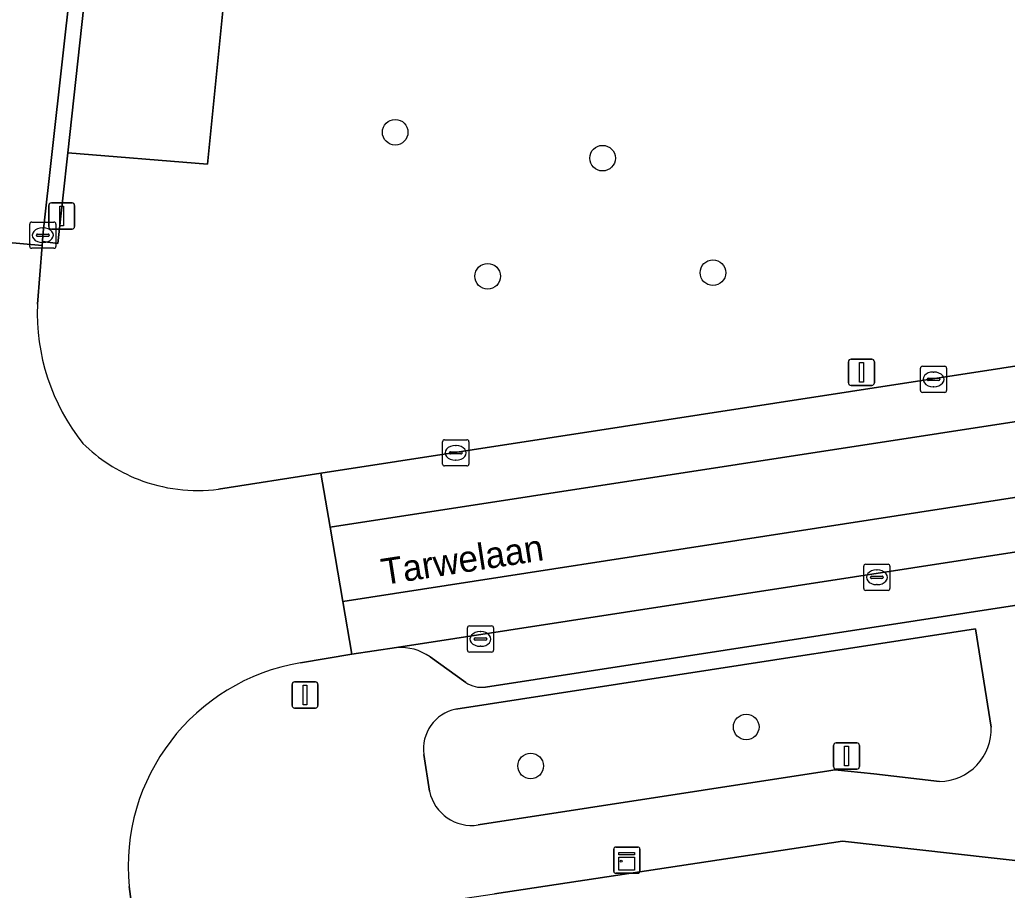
# Model space of a CAD drawing. Extents: x 162026 to 163502, y 387295 to 388169.
# Drawn here: x 162667.92 to 162705.62, y 387557.98 to 387591.19 of the extents above; entities that cross this region are included whole.
import ezdxf

# ---------------------------------------------------------------- set-up
doc = ezdxf.new("R2010")
doc.units = 0
for name, color, linetype in [('IMGEO_Berm_open', 7, 'Continuous'), ('IMGEO_Boom', 7, 'Continuous'), ('IMGEO_Erf', 7, 'Continuous'), ('IMGEO_Groenvoorziening', 7, 'Continuous'), ('IMGEO_Kast', 7, 'Continuous'), ('IMGEO_Kolk', 7, 'Continuous'), ('IMGEO_Lichtmast', 7, 'Continuous'), ('IMGEO_Openbare_ruimte_label', 7, 'Continuous'), ('IMGEO_Parkeervlak_open', 7, 'Continuous'), ('IMGEO_Rijbaan_lokaal_gesloten', 7, 'Continuous'), ('IMGEO_Rijbaan_lokaal_open', 7, 'Continuous'), ('IMGEO_Voetpad_open', 7, 'Continuous')]:
    doc.layers.add(name, color=color, linetype=linetype)

msp = doc.modelspace()

# ---------------------------------------------------------------- linework, layer by layer
at = {"layer": 'IMGEO_Berm_open'}
msp.add_lwpolyline([(162671.334, 387605.667), (162668.803, 387582.969), (162668.785, 387582.735), (162669.382, 387582.658), (162669.759, 387586.112), (162671.761, 387604.43), (162671.923, 387605.422)], dxfattribs=at)
at = {"layer": 'IMGEO_Boom'}
for centre in [(162682.255, 387586.897), (162690.172, 387585.909), (162685.786, 387581.402), (162694.386, 387581.539), (162695.656, 387564.207), (162687.429, 387562.719)]:
    msp.add_circle(centre, 0.489, dxfattribs=at)
at = {"layer": 'IMGEO_Erf'}
msp.add_lwpolyline([(162734.19, 387555.945), (162699.334, 387559.856), (162686.046, 387557.841)], dxfattribs=at)
at = {"layer": 'IMGEO_Groenvoorziening'}
for points in [[(162671.923, 387605.422), (162671.761, 387604.43), (162669.759, 387586.112), (162675.09, 387585.675), (162675.736, 387592.178), (162677.374, 387593.42), (162683.013, 387593.482), (162683.61, 387603.444)], [(162675.512, 387573.282), (162679.413, 387573.886), (162766.076, 387587.239), (162766.107, 387598.314)], [(162675.736, 387592.178), (162675.09, 387585.675), (162669.759, 387586.112), (162669.382, 387582.658), (162668.785, 387582.735), (162668.772, 387582.575), (162668.597, 387580.334)], [(162705.008, 387564.205), (162704.413, 387567.949), (162698.654, 387567.06), (162697.981, 387566.957), (162684.57, 387564.889)], [(162683.352, 387563.153), (162683.562, 387561.753)], [(162685.426, 387560.467), (162698.229, 387562.442), (162698.737, 387562.52), (162699.043, 387562.567), (162700.525, 387562.42), (162703.042, 387562.127)]]:
    msp.add_lwpolyline(points, dxfattribs=at)
for centre, radius, start, end in [((162676.545, 387579.997), 7.955, 177.5729, 218.6938), ((162674.715, 387579.471), 6.241, 225.4388, 248.6493), ((162674.715, 387579.493), 6.262, 248.7225, 277.3079), ((162684.882, 387563.375), 1.546, 101.6335, 188.2585), ((162703.01, 387564.126), 1.999, 270.9074, 2.2654), ((162685.183, 387562.108), 1.659, 192.366, 278.4293)]:
    msp.add_arc(centre, radius, start, end, dxfattribs=at)
at = {"layer": 'IMGEO_Kast'}
for p, q in [((162690.675, 387559.623), (162691.516, 387559.623)), ((162691.516, 387559.623), (162690.675, 387559.623)), ((162690.6, 387558.698), (162690.6, 387559.539)), ((162690.6, 387559.539), (162690.6, 387558.698)), ((162691.6, 387559.548), (162691.6, 387558.707)), ((162691.6, 387558.707), (162691.6, 387559.548)), ((162691.525, 387558.623), (162690.684, 387558.623)), ((162690.684, 387558.623), (162691.525, 387558.623))]:
    msp.add_line(p, q, dxfattribs=at)
for points in [[(162690.795, 387559.413), (162691.395, 387559.413), (162691.395, 387559.328), (162690.795, 387559.328), (162690.795, 387559.413)], [(162690.795, 387559.238), (162691.395, 387559.238), (162691.395, 387558.749), (162690.795, 387558.749), (162690.795, 387559.238)]]:
    msp.add_lwpolyline(points, dxfattribs=at)
msp.add_circle((162690.879, 387559.087), 0.0377, dxfattribs=at)
for centre, start, end in [((162690.678, 387559.545), 92.4484, 184.2845), ((162690.678, 387559.545), 92.4484, 184.2845), ((162691.522, 387559.545), 2.4484, 94.2845), ((162691.522, 387559.545), 2.4484, 94.2845), ((162690.678, 387558.701), 182.4484, 274.2845), ((162690.678, 387558.701), 182.4484, 274.2845), ((162691.522, 387558.701), 272.4484, 4.2845), ((162691.522, 387558.701), 272.4484, 4.2845)]:
    msp.add_arc(centre, 0.0779, start, end, dxfattribs=at)
at = {"layer": 'IMGEO_Kolk'}
for p, q in [((162668.302, 387582.543), (162668.302, 387583.395)), ((162668.377, 387583.469), (162669.229, 387583.469)), ((162669.303, 387583.395), (162669.303, 387582.543)), ((162668.561, 387582.963), (162668.561, 387582.975)), ((162668.604, 387583.012), (162669.002, 387583.012)), ((162668.79, 387583.249), (162668.815, 387583.249)), ((162669.045, 387582.975), (162669.045, 387582.963)), ((162668.999, 387582.926), (162668.601, 387582.926)), ((162668.813, 387582.689), (162668.788, 387582.689)), ((162669.229, 387582.469), (162668.377, 387582.469)), ((162702.307, 387577.043), (162702.307, 387577.895)), ((162702.382, 387577.969), (162703.234, 387577.969)), ((162702.795, 387577.749), (162702.82, 387577.749)), ((162703.308, 387577.895), (162703.308, 387577.043)), ((162702.566, 387577.463), (162702.566, 387577.475)), ((162703.004, 387577.426), (162702.606, 387577.426)), ((162702.609, 387577.512), (162703.007, 387577.512)), ((162703.05, 387577.475), (162703.05, 387577.463)), ((162703.234, 387576.969), (162702.382, 387576.969)), ((162702.818, 387577.189), (162702.793, 387577.189)), ((162684.066, 387574.239), (162684.066, 387575.091)), ((162684.141, 387575.165), (162684.993, 387575.165)), ((162685.067, 387575.091), (162685.067, 387574.239)), ((162684.325, 387574.659), (162684.325, 387574.671)), ((162684.368, 387574.708), (162684.766, 387574.708)), ((162684.554, 387574.945), (162684.579, 387574.945)), ((162684.809, 387574.671), (162684.809, 387574.659)), ((162684.763, 387574.622), (162684.365, 387574.622)), ((162684.577, 387574.385), (162684.552, 387574.385)), ((162684.993, 387574.165), (162684.141, 387574.165)), ((162700.143, 387569.491), (162700.143, 387570.343)), ((162700.218, 387570.417), (162701.07, 387570.417)), ((162700.631, 387570.197), (162700.656, 387570.197)), ((162701.144, 387570.343), (162701.144, 387569.491)), ((162700.402, 387569.911), (162700.402, 387569.923)), ((162700.84, 387569.874), (162700.442, 387569.874)), ((162700.445, 387569.96), (162700.843, 387569.96)), ((162700.886, 387569.923), (162700.886, 387569.911)), ((162701.07, 387569.417), (162700.218, 387569.417)), ((162700.654, 387569.637), (162700.629, 387569.637)), ((162685.011, 387567.138), (162685.011, 387567.99)), ((162685.086, 387568.064), (162685.938, 387568.064)), ((162686.012, 387567.99), (162686.012, 387567.138)), ((162685.27, 387567.558), (162685.27, 387567.57)), ((162685.708, 387567.521), (162685.31, 387567.521)), ((162685.313, 387567.607), (162685.711, 387567.607)), ((162685.499, 387567.844), (162685.524, 387567.844)), ((162685.754, 387567.57), (162685.754, 387567.558)), ((162685.522, 387567.284), (162685.497, 387567.284)), ((162685.938, 387567.064), (162685.086, 387567.064))]:
    msp.add_line(p, q, dxfattribs=at)
for points in [[(162668.302, 387582.543), (162668.302, 387583.395)], [(162668.377, 387583.469), (162669.229, 387583.469)], [(162669.303, 387583.395), (162669.303, 387582.543)], [(162669.229, 387582.469), (162668.377, 387582.469)], [(162702.307, 387577.043), (162702.307, 387577.895)], [(162702.382, 387577.969), (162703.234, 387577.969)], [(162703.308, 387577.895), (162703.308, 387577.043)], [(162703.234, 387576.969), (162702.382, 387576.969)], [(162684.066, 387574.239), (162684.066, 387575.091)], [(162684.141, 387575.165), (162684.993, 387575.165)], [(162685.067, 387575.091), (162685.067, 387574.239)], [(162684.993, 387574.165), (162684.141, 387574.165)], [(162700.143, 387569.491), (162700.143, 387570.343)], [(162700.218, 387570.417), (162701.07, 387570.417)], [(162701.144, 387570.343), (162701.144, 387569.491)], [(162701.07, 387569.417), (162700.218, 387569.417)], [(162685.011, 387567.138), (162685.011, 387567.99)], [(162685.086, 387568.064), (162685.938, 387568.064)], [(162686.012, 387567.99), (162686.012, 387567.138)], [(162685.938, 387567.064), (162685.086, 387567.064)]]:
    msp.add_lwpolyline(points, dxfattribs=at)
for centre, radius, start, end in [((162668.379, 387583.393), 0.0765, 91.552, 178.448), ((162668.379, 387583.393), 0.0765, 91.552, 178.448), ((162669.227, 387583.393), 0.0765, 1.552, 88.448), ((162669.227, 387583.393), 0.0765, 1.552, 88.448), ((162668.601, 387582.972), 0.0403, 85.8775, 175.7526), ((162668.598, 387582.962), 0.0366, 178.938, 274.7102), ((162669.002, 387582.969), 0.043, 264.8664, 352.4533), ((162669.006, 387582.974), 0.0386, 1.7309, 96.639), ((162668.379, 387582.545), 0.0765, 181.552, 268.448), ((162668.379, 387582.545), 0.0765, 181.552, 268.448), ((162669.227, 387582.545), 0.0765, 271.552, 358.448), ((162669.227, 387582.545), 0.0765, 271.552, 358.448), ((162702.384, 387577.893), 0.0765, 91.552, 178.448), ((162702.384, 387577.893), 0.0765, 91.552, 178.448), ((162703.232, 387577.893), 0.0765, 1.552, 88.448), ((162703.232, 387577.893), 0.0765, 1.552, 88.448), ((162702.606, 387577.472), 0.0403, 85.8775, 175.7526), ((162702.603, 387577.462), 0.0366, 178.938, 274.7102), ((162703.007, 387577.469), 0.043, 264.8664, 352.4533), ((162703.011, 387577.474), 0.0386, 1.7309, 96.639), ((162702.384, 387577.045), 0.0765, 181.552, 268.448), ((162702.384, 387577.045), 0.0765, 181.552, 268.448), ((162703.232, 387577.045), 0.0765, 271.552, 358.448), ((162703.232, 387577.045), 0.0765, 271.552, 358.448), ((162684.143, 387575.089), 0.0765, 91.552, 178.448), ((162684.143, 387575.089), 0.0765, 91.552, 178.448), ((162684.991, 387575.089), 0.0765, 1.552, 88.448), ((162684.991, 387575.089), 0.0765, 1.552, 88.448), ((162684.365, 387574.668), 0.0403, 85.8775, 175.7526), ((162684.362, 387574.658), 0.0366, 178.938, 274.7102), ((162684.766, 387574.665), 0.043, 264.8664, 352.4533), ((162684.77, 387574.67), 0.0386, 1.7309, 96.639), ((162684.143, 387574.241), 0.0765, 181.552, 268.448), ((162684.143, 387574.241), 0.0765, 181.552, 268.448), ((162684.991, 387574.241), 0.0765, 271.552, 358.448), ((162684.991, 387574.241), 0.0765, 271.552, 358.448), ((162700.22, 387570.341), 0.0765, 91.552, 178.448), ((162700.22, 387570.341), 0.0765, 91.552, 178.448), ((162701.068, 387570.341), 0.0765, 1.552, 88.448), ((162701.068, 387570.341), 0.0765, 1.552, 88.448), ((162700.442, 387569.92), 0.0403, 85.8775, 175.7526), ((162700.439, 387569.91), 0.0366, 178.938, 274.7102), ((162700.843, 387569.917), 0.043, 264.8664, 352.4533), ((162700.847, 387569.922), 0.0386, 1.7309, 96.639), ((162700.22, 387569.493), 0.0765, 181.552, 268.448), ((162700.22, 387569.493), 0.0765, 181.552, 268.448), ((162701.068, 387569.493), 0.0765, 271.552, 358.448), ((162701.068, 387569.493), 0.0765, 271.552, 358.448), ((162685.088, 387567.988), 0.0765, 91.552, 178.448), ((162685.088, 387567.988), 0.0765, 91.552, 178.448), ((162685.936, 387567.988), 0.0765, 1.552, 88.448), ((162685.936, 387567.988), 0.0765, 1.552, 88.448), ((162685.31, 387567.567), 0.0403, 85.8775, 175.7526), ((162685.307, 387567.557), 0.0366, 178.938, 274.7102), ((162685.711, 387567.564), 0.043, 264.8664, 352.4533), ((162685.715, 387567.569), 0.0386, 1.7309, 96.639), ((162685.088, 387567.14), 0.0765, 181.552, 268.448), ((162685.088, 387567.14), 0.0765, 181.552, 268.448), ((162685.936, 387567.14), 0.0765, 271.552, 358.448), ((162685.936, 387567.14), 0.0765, 271.552, 358.448)]:
    msp.add_arc(centre, radius, start, end, dxfattribs=at)
for centre, major_axis, ratio, start_param, end_param in [((162668.789, 387582.969), (-0.387, 0.002), 0.722429, 4.712389, 7.853982), ((162668.814, 387582.969), (-0.39, 0.002), 0.717154, 1.570796, 4.712389), ((162702.794, 387577.469), (-0.387, 0.002), 0.722429, 4.712389, 7.853982), ((162702.819, 387577.469), (-0.39, 0.002), 0.717154, 1.570796, 4.712389), ((162684.553, 387574.665), (-0.387, 0.002), 0.722429, 4.712389, 7.853982), ((162684.578, 387574.665), (-0.39, 0.002), 0.717154, 1.570796, 4.712389), ((162700.63, 387569.917), (-0.387, 0.002), 0.722429, 4.712389, 7.853982), ((162700.655, 387569.917), (-0.39, 0.002), 0.717154, 1.570796, 4.712389), ((162685.498, 387567.564), (-0.387, 0.002), 0.722429, 4.712389, 7.853982), ((162685.523, 387567.564), (-0.39, 0.002), 0.717154, 1.570796, 4.712389)]:
    msp.add_ellipse(centre, major_axis=major_axis, ratio=ratio, start_param=start_param, end_param=end_param, dxfattribs=at)
at = {"layer": 'IMGEO_Lichtmast'}
for p, q in [((162669.028, 387583.305), (162669.028, 387584.105)), ((162669.028, 387584.105), (162669.028, 387583.305)), ((162669.128, 387584.205), (162669.918, 387584.205)), ((162669.918, 387584.205), (162669.128, 387584.205)), ((162670.018, 387584.105), (162670.018, 387583.305)), ((162670.018, 387583.305), (162670.018, 387584.105)), ((162669.918, 387583.205), (162669.128, 387583.205)), ((162669.128, 387583.205), (162669.918, 387583.205)), ((162699.56, 387577.339), (162699.56, 387578.139)), ((162699.56, 387578.139), (162699.56, 387577.339)), ((162699.66, 387578.239), (162700.45, 387578.239)), ((162700.45, 387578.239), (162699.66, 387578.239)), ((162700.55, 387578.139), (162700.55, 387577.339)), ((162700.55, 387577.339), (162700.55, 387578.139)), ((162700.45, 387577.239), (162699.66, 387577.239)), ((162699.66, 387577.239), (162700.45, 387577.239)), ((162678.317, 387565.03), (162678.317, 387565.83)), ((162678.317, 387565.83), (162678.317, 387565.03)), ((162678.417, 387565.93), (162679.207, 387565.93)), ((162679.207, 387565.93), (162678.417, 387565.93)), ((162679.307, 387565.83), (162679.307, 387565.03)), ((162679.307, 387565.03), (162679.307, 387565.83)), ((162679.207, 387564.93), (162678.417, 387564.93)), ((162678.417, 387564.93), (162679.207, 387564.93)), ((162698.991, 387562.696), (162698.991, 387563.496)), ((162698.991, 387563.496), (162698.991, 387562.696)), ((162699.091, 387563.596), (162699.881, 387563.596)), ((162699.881, 387563.596), (162699.091, 387563.596)), ((162699.981, 387563.496), (162699.981, 387562.696)), ((162699.981, 387562.696), (162699.981, 387563.496)), ((162699.881, 387562.596), (162699.091, 387562.596)), ((162699.091, 387562.596), (162699.881, 387562.596))]:
    msp.add_line(p, q, dxfattribs=at)
for points in [[(162669.448, 387584.08), (162669.598, 387584.08), (162669.598, 387583.33), (162669.448, 387583.33), (162669.448, 387584.08)], [(162699.98, 387578.114), (162700.13, 387578.114), (162700.13, 387577.364), (162699.98, 387577.364), (162699.98, 387578.114)], [(162678.737, 387565.805), (162678.887, 387565.805), (162678.887, 387565.055), (162678.737, 387565.055), (162678.737, 387565.805)], [(162699.411, 387563.471), (162699.561, 387563.471), (162699.561, 387562.721), (162699.411, 387562.721), (162699.411, 387563.471)]]:
    msp.add_lwpolyline(points, dxfattribs=at)
for centre, start, end in [((162669.128, 387584.105), 90, 180), ((162669.128, 387584.105), 90, 180), ((162669.918, 387584.105), 0, 90), ((162669.918, 387584.105), 360, 90), ((162669.128, 387583.305), 180, 270), ((162669.128, 387583.305), 180, 270), ((162669.918, 387583.305), 270, 0), ((162669.918, 387583.305), 270, 0), ((162699.66, 387578.139), 90, 180), ((162699.66, 387578.139), 90, 180), ((162700.45, 387578.139), 0, 90), ((162700.45, 387578.139), 360, 90), ((162699.66, 387577.339), 180, 270), ((162699.66, 387577.339), 180, 270), ((162700.45, 387577.339), 270, 0), ((162700.45, 387577.339), 270, 0), ((162678.417, 387565.83), 90, 180), ((162678.417, 387565.83), 90, 180), ((162679.207, 387565.83), 0, 90), ((162679.207, 387565.83), 360, 90), ((162678.417, 387565.03), 180, 270), ((162678.417, 387565.03), 180, 270), ((162679.207, 387565.03), 270, 0), ((162679.207, 387565.03), 270, 0), ((162699.091, 387563.496), 90, 180), ((162699.091, 387563.496), 90, 180), ((162699.881, 387563.496), 0, 90), ((162699.881, 387563.496), 360, 90), ((162699.091, 387562.696), 180, 270), ((162699.091, 387562.696), 180, 270), ((162699.881, 387562.696), 270, 0), ((162699.881, 387562.696), 270, 0)]:
    msp.add_arc(centre, 0.1, start, end, dxfattribs=at)
at = {"layer": 'IMGEO_Parkeervlak_open'}
for points in [[(162811.048, 387587.092), (162682.305, 387567.235)], [(162685.698, 387565.729), (162808.281, 387584.635)], [(162683.585, 387566.886), (162684.95, 387565.908)]]:
    msp.add_lwpolyline(points, dxfattribs=at)
for centre, radius, start, end in [((162682.447, 387565.234), 2.006, 55.4407, 94.0566), ((162685.556, 387566.788), 1.069, 235.4556, 277.6283)]:
    msp.add_arc(centre, radius, start, end, dxfattribs=at)
at = {"layer": 'IMGEO_Rijbaan_lokaal_gesloten'}
for points in [[(162811.43, 387592.098), (162811.107, 387594.178), (162766.076, 387587.239), (162679.413, 387573.886), (162679.768, 387571.83)], [(162811.858, 387589.349), (162811.43, 387592.098), (162679.768, 387571.83), (162680.257, 387568.993)], [(162811.048, 387587.092), (162812.185, 387587.243), (162811.858, 387589.349), (162680.257, 387568.993), (162680.604, 387566.983), (162682.305, 387567.235)]]:
    msp.add_lwpolyline(points, close=True, dxfattribs=at)
at = {"layer": 'IMGEO_Rijbaan_lokaal_open'}
for points in [[(162666.445, 387606.164), (162665.897, 387601.506), (162664.858, 387592.399), (162664.182, 387586.499), (162663.782, 387583.016), (162668.772, 387582.575), (162668.785, 387582.735), (162668.803, 387582.969), (162671.334, 387605.667)], [(162668.597, 387580.334), (162668.772, 387582.575), (162663.782, 387583.016), (162663.006, 387576.228)], [(162680.257, 387568.993), (162679.768, 387571.83), (162679.413, 387573.886), (162675.512, 387573.282)], [(162678.637, 387566.652), (162680.604, 387566.983), (162680.257, 387568.993)], [(162665.24, 387556.542), (162665.375, 387555.633), (162672.291, 387556.69), (162672.095, 387558.114)]]:
    msp.add_lwpolyline(points, dxfattribs=at)
for centre, radius, start, end in [((162676.545, 387579.997), 7.955, 177.5729, 218.6938), ((162674.715, 387579.471), 6.241, 225.4388, 248.6493), ((162674.715, 387579.493), 6.262, 248.7225, 277.3079), ((162679.946, 387558.874), 7.887, 99.5503, 185.5295)]:
    msp.add_arc(centre, radius, start, end, dxfattribs=at)
at = {"layer": 'IMGEO_Voetpad_open'}
for points in [[(162808.281, 387584.635), (162685.698, 387565.729)], [(162684.57, 387564.889), (162697.981, 387566.957), (162698.654, 387567.06), (162704.413, 387567.949), (162705.008, 387564.205)], [(162682.305, 387567.235), (162680.604, 387566.983), (162678.637, 387566.652)], [(162684.95, 387565.908), (162683.585, 387566.886)], [(162672.095, 387558.114), (162672.291, 387556.69), (162672.403, 387555.96), (162680.527, 387557.027), (162686.046, 387557.841), (162699.334, 387559.856), (162734.19, 387555.945), (162734.854, 387561.873), (162771.602, 387557.921), (162772.304, 387563.908)], [(162683.562, 387561.753), (162683.352, 387563.153)], [(162703.042, 387562.127), (162700.525, 387562.42), (162699.043, 387562.567), (162698.737, 387562.52), (162698.229, 387562.442), (162685.426, 387560.467)]]:
    msp.add_lwpolyline(points, dxfattribs=at)
for centre, radius, start, end in [((162682.447, 387565.234), 2.006, 55.4407, 94.0566), ((162679.946, 387558.874), 7.887, 99.5503, 185.5295), ((162685.556, 387566.788), 1.069, 235.4556, 277.6283), ((162684.882, 387563.375), 1.546, 101.6335, 188.2585), ((162703.01, 387564.126), 1.999, 270.9074, 2.2654), ((162685.183, 387562.108), 1.659, 192.366, 278.4293)]:
    msp.add_arc(centre, radius, start, end, dxfattribs=at)

# ---------------------------------------------------------------- texts
at = {"layer": 'IMGEO_Openbare_ruimte_label'}
msp.add_text('Tarwelaan', height=1, rotation=8.8028, dxfattribs=at).set_placement((162681.805, 387569.621))

doc.saveas('drawing.dxf')
